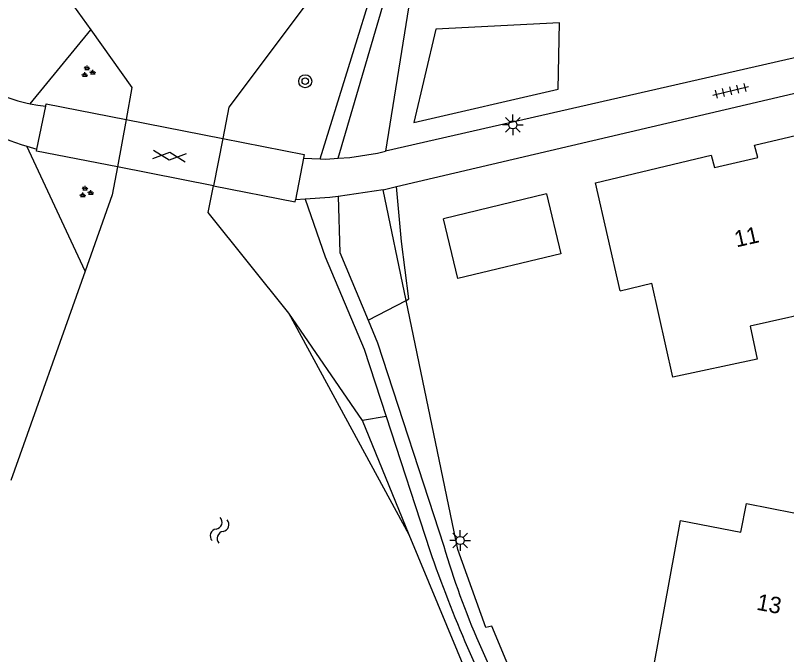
# Model space of a CAD drawing. Extents: x 126000 to 131009, y 393000 to 395500.
# Drawn here: x 130738.05 to 130785.15, y 395182 to 395221.03 of the extents above; entities that cross this region are included whole.
import ezdxf

# ---------------------------------------------------------------- set-up
doc = ezdxf.new("R2010")
doc.units = 0
for name, color, linetype in [('gg-afsc-erfafscheiding', 7, 'Continuous'), ('gg-anno-huisnummerreeks BGT', 7, 'Continuous'), ('gg-bbg-bijgebouw', 7, 'Continuous'), ('gg-bbg-gedigitaliseerde bebouwing', 7, 'Continuous'), ('gg-bbg-gedigitaliseerde bijgebouw', 7, 'Continuous'), ('gg-bbg-hoofdgebouw', 7, 'Continuous'), ('gg-knt-onverhard', 7, 'Continuous'), ('gg-knt-verharding', 7, 'Continuous'), ('gg-kntw-beschoeiing', 7, 'Continuous'), ('gg-kwrk-kunstwerk niveau 01', 7, 'Continuous'), ('gt-grn-groengrens', 7, 'Continuous'), ('gt-symb-boom', 7, 'Continuous'), ('gt-symb-gesloten verharding', 7, 'Continuous'), ('gt-symb-groenvak', 7, 'Continuous'), ('gt-symb-lichtmast', 7, 'Continuous'), ('gt-symb-tegel verharding', 7, 'Continuous'), ('gt-symb-watersymbool', 7, 'Continuous')]:
    doc.layers.add(name, color=color, linetype=linetype)

# ---------------------------------------------------------------- blocks, each defined once
blk = doc.blocks.new('gt0-LMAST')
at = {"layer": 'gt-symb-lichtmast'}
for p, q in [((-0.005, 0.246), (-0.005, 0.621)), ((-0.182, 0.173), (-0.447, 0.438)), ((0.172, 0.173), (0.437, 0.438)), ((-0.255, -0.004), (-0.63, -0.004)), ((-0.182, -0.181), (-0.447, -0.446)), ((-0.005, -0.254), (-0.005, -0.629)), ((0.437, -0.446), (0.172, -0.181)), ((0.245, -0.004), (0.62, -0.004))]:
    blk.add_line(p, q, dxfattribs=at)
blk.add_circle((-0.005, -0.004), 0.25, dxfattribs=at)
blk = doc.blocks.new('gt0-TEG1')
at = {"layer": 'gt-symb-tegel verharding'}
for p, q in [((-1.125, 0), (1.125, 0)), ((-0.9, -0.25), (-0.9, 0.25)), ((-0.45, -0.25), (-0.45, 0.25)), ((0, -0.25), (0, 0.25)), ((0.45, -0.25), (0.45, 0.25)), ((0.9, -0.25), (0.9, 0.25))]:
    blk.add_line(p, q, dxfattribs=at)
blk = doc.blocks.new('gt0-BOOM')
at = {"layer": 'gt-symb-boom'}
for radius in [0.4, 0.2]:
    blk.add_circle((0, 0), radius, dxfattribs=at)
blk = doc.blocks.new('gt0-GRVAK')
at = {"layer": 'gt-symb-groenvak'}
for p, q in [((-0.11, 0.189), (-0.228, 0.24)), ((-0.182, 0.153), (0.088, 0.153)), ((-0.091, 0.211), (-0.156, 0.322)), ((-0.047, 0.214), (-0.047, 0.393)), ((-0.004, 0.211), (0.061, 0.322)), ((0.015, 0.189), (0.133, 0.24)), ((0.262, -0.052), (0.197, 0.059)), ((0.305, -0.049), (0.305, 0.13)), ((0.349, -0.052), (0.414, 0.059)), ((-0.245, -0.228), (-0.363, -0.177)), ((-0.318, -0.264), (-0.047, -0.264)), ((-0.226, -0.206), (-0.291, -0.095)), ((-0.183, -0.203), (-0.183, -0.024)), ((-0.139, -0.206), (-0.074, -0.095)), ((-0.12, -0.228), (-0.002, -0.177)), ((0.243, -0.074), (0.125, -0.023)), ((0.17, -0.11), (0.441, -0.11)), ((0.368, -0.074), (0.486, -0.023))]:
    blk.add_line(p, q, dxfattribs=at)
blk = doc.blocks.new('gt0-GESVH1')
at = {"layer": 'gt-symb-gesloten verharding'}
for p, q in [((-0.992, -0.261), (0.008, 0.239)), ((0.008, -0.261), (-0.992, 0.239)), ((0.008, 0.239), (1.008, -0.261)), ((1.008, 0.239), (0.008, -0.261))]:
    blk.add_line(p, q, dxfattribs=at)
blk = doc.blocks.new('gt0-WA')
at = {"layer": 'gt-symb-watersymbool'}
for centre, start, end in [((-0.323, 0.022), 28.0725, 151.9275), ((0.427, 0.422), 208.0725, 331.9275), ((-0.323, -0.428), 28.0725, 151.9275), ((0.427, -0.028), 208.0725, 331.9275)]:
    blk.add_arc(centre, 0.425, start, end, dxfattribs=at)

msp = doc.modelspace()

# ---------------------------------------------------------------- linework, layer by layer
at = {"layer": 'gg-afsc-erfafscheiding'}
for p, q in [((130763.42, 395230.024), (130760.657, 395212.734)), ((130796.734, 395220.963), (130760.657, 395212.734)), ((130761.327, 395210.573), (130796.29, 395218.786)), ((130738.756, 395213.035), (130739.363, 395212.856)), ((130760.502, 395210.379), (130761.327, 395210.573)), ((130761.905, 395203.628), (130760.502, 395210.379))]:
    msp.add_line(p, q, dxfattribs=at)
for points in [[(130738.947, 395215.635), (130739.423, 395215.553), (130739.901, 395215.495)], [(130773.191, 395163.941), (130772.52, 395168.75), (130771.354, 395173.648), (130767.147, 395183.747), (130766.788, 395183.665), (130765.065, 395188.42), (130761.905, 395203.628)]]:
    msp.add_lwpolyline(points, dxfattribs=at)
for centre, radius, start, end in [((130740.814, 395225.003), 9.552, 234.0728, 258.7296), ((130744.177, 395230.338), 18.132, 234.0032, 252.6044)]:
    msp.add_arc(centre, radius, start, end, dxfattribs=at)
at = {"layer": 'gg-bbg-bijgebouw'}
msp.add_line((130770.487, 395210.125), (130764.186, 395208.606), dxfattribs=at)
msp.add_lwpolyline([(130771.2, 395216.522), (130771.274, 395220.573), (130763.722, 395220.179), (130762.38, 395214.491), (130771.2, 395216.522)], dxfattribs=at)
at = {"layer": 'gg-bbg-gedigitaliseerde bebouwing'}
for p, q in [((130774.98, 395204.22), (130773.471, 395210.813)), ((130774.98, 395204.22), (130776.92, 395204.67)), ((130778.205, 395198.945), (130776.92, 395204.67)), ((130777.01, 395181.17), (130778.662, 395190.198))]:
    msp.add_line(p, q, dxfattribs=at)
at = {"layer": 'gg-bbg-gedigitaliseerde bijgebouw'}
msp.add_lwpolyline([(130770.487, 395210.125), (130771.367, 395206.472), (130765.062, 395204.972), (130764.186, 395208.606)], dxfattribs=at)
at = {"layer": 'gg-bbg-hoofdgebouw'}
for points in [[(130773.471, 395210.813), (130780.548, 395212.491), (130780.752, 395211.736), (130783.384, 395212.358), (130783.189, 395213.111), (130789.305, 395214.558), (130790.143, 395210.885), (130786.278, 395209.967)], [(130786.278, 395209.967), (130787.818, 395203.16), (130782.919, 395202.063), (130783.35, 395200.04), (130778.205, 395198.945)], [(130778.662, 395190.198), (130782.347, 395189.471), (130782.693, 395191.224), (130785.581, 395190.654)]]:
    msp.add_lwpolyline(points, dxfattribs=at)
at = {"layer": 'gg-knt-onverhard'}
msp.add_line((130760.69, 395196.548), (130763.357, 395188.365), dxfattribs=at)
for points in [[(130757.754, 395212.305), (130760.929, 395223.155), (130762.239, 395231.719), (130762.345, 395235.226), (130762.585, 395238.503)], [(130756.661, 395212.273), (130760.12, 395223.438), (130760.467, 395225.586)], [(130755.751, 395209.802), (130756.976, 395206.282), (130759.353, 395200.65), (130760.69, 395196.548)], [(130757.757, 395209.974), (130757.862, 395206.558), (130759.594, 395202.421)], [(130759.594, 395202.421), (130760.17, 395201.045), (130764.205, 395188.626)]]:
    msp.add_lwpolyline(points, dxfattribs=at)
for centre, radius, start, end in [((130814.103, 395203.399), 52.039, 196.4925, 210.4508), ((130842.254, 395215.567), 83.454, 199.02333, 207.76989)]:
    msp.add_arc(centre, radius, start, end, dxfattribs=at)
at = {"layer": 'gg-knt-verharding'}
for p, q in [((130755.648, 395212.315), (130756.661, 395212.273)), ((130760.502, 395210.379), (130757.757, 395209.974)), ((130755.751, 395209.802), (130755.156, 395209.763))]:
    msp.add_line(p, q, dxfattribs=at)
for points in [[(130757.754, 395212.305), (130758.474, 395212.35), (130760.159, 395212.62), (130760.657, 395212.734)], [(130756.661, 395212.273), (130757.007, 395212.258), (130757.754, 395212.305)], [(130757.757, 395209.974), (130757.261, 395209.901), (130755.751, 395209.802)]]:
    msp.add_lwpolyline(points, dxfattribs=at)
at = {"layer": 'gg-kntw-beschoeiing'}
for p, q in [((130744.806, 395214.669), (130744.275, 395211.779)), ((130750.708, 395213.512), (130750.147, 395210.631)), ((130742.309, 395205.416), (130737.77, 395192.629)), ((130762.092, 395189.312), (130754.755, 395202.847)), ((130766.254, 395179.33), (130762.092, 395189.312))]:
    msp.add_line(p, q, dxfattribs=at)
for points in [[(130738.67, 395233.221), (130739.744, 395224.191), (130742.647, 395220.139)], [(130758.918, 395225.889), (130751.08, 395215.424), (130750.708, 395213.512)], [(130742.647, 395220.139), (130745.165, 395216.624), (130744.806, 395214.669)], [(130744.275, 395211.779), (130743.963, 395210.077), (130742.309, 395205.416)], [(130754.755, 395202.847), (130749.828, 395208.995), (130750.147, 395210.631)]]:
    msp.add_lwpolyline(points, dxfattribs=at)
at = {"layer": 'gg-kwrk-kunstwerk niveau 01'}
for p, q in [((130739.363, 395212.856), (130739.901, 395215.495)), ((130744.806, 395214.669), (130750.708, 395213.512)), ((130755.648, 395212.315), (130755.156, 395209.763)), ((130750.147, 395210.631), (130744.275, 395211.779))]:
    msp.add_line(p, q, dxfattribs=at)
for points in [[(130739.901, 395215.495), (130739.928, 395215.626), (130744.806, 395214.669)], [(130750.708, 395213.512), (130755.69, 395212.535), (130755.648, 395212.315)], [(130744.275, 395211.779), (130739.34, 395212.744), (130739.363, 395212.856)], [(130750.147, 395210.631), (130755.135, 395209.655), (130755.156, 395209.763)]]:
    msp.add_lwpolyline(points, dxfattribs=at)
at = {"layer": 'gt-grn-groengrens'}
for p, q in [((130738.947, 395215.635), (130742.647, 395220.139)), ((130742.309, 395205.416), (130738.756, 395213.035)), ((130759.594, 395202.421), (130761.905, 395203.628)), ((130759.25, 395196.29), (130754.755, 395202.847)), ((130760.69, 395196.548), (130759.25, 395196.29)), ((130762.092, 395189.312), (130759.25, 395196.29))]:
    msp.add_line(p, q, dxfattribs=at)
msp.add_lwpolyline([(130761.905, 395203.628), (130762.074, 395203.716), (130761.638, 395207.23), (130761.327, 395210.573)], dxfattribs=at)

# ---------------------------------------------------------------- block references
at = {"layer": 'gt-symb-boom'}
msp.add_blockref('gt0-BOOM', (130755.752, 395217.007), dxfattribs=at)
at = {"layer": 'gt-symb-gesloten verharding', "rotation": -5.853091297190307}
msp.add_blockref('gt0-GESVH1', (130747.449, 395212.447), dxfattribs=at)
at = {"layer": 'gt-symb-groenvak'}
for p in [(130742.471, 395217.58), (130742.348, 395210.233)]:
    msp.add_blockref('gt0-GRVAK', p, dxfattribs=at)
at = {"layer": 'gt-symb-lichtmast'}
for p in [(130768.435, 395214.354), (130765.215, 395188.972)]:
    msp.add_blockref('gt0-LMAST', p, dxfattribs=at)
at = {"layer": 'gt-symb-tegel verharding', "rotation": 13.35534096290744}
msp.add_blockref('gt0-TEG1', (130781.735, 395216.422), dxfattribs=at)
at = {"layer": 'gt-symb-watersymbool', "rotation": -109.50357323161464}
msp.add_blockref('gt0-WA', (130750.541, 395189.643), dxfattribs=at)

# ---------------------------------------------------------------- texts
at = {"layer": 'gg-anno-huisnummerreeks BGT'}
for s, rotation, p in [('11', 12.7, (130782.083, 395206.861)), ('13', 349.3, (130783.263, 395184.75))]:
    msp.add_text(s, height=1, rotation=rotation, dxfattribs=at).set_placement(p)

doc.saveas('drawing.dxf')
